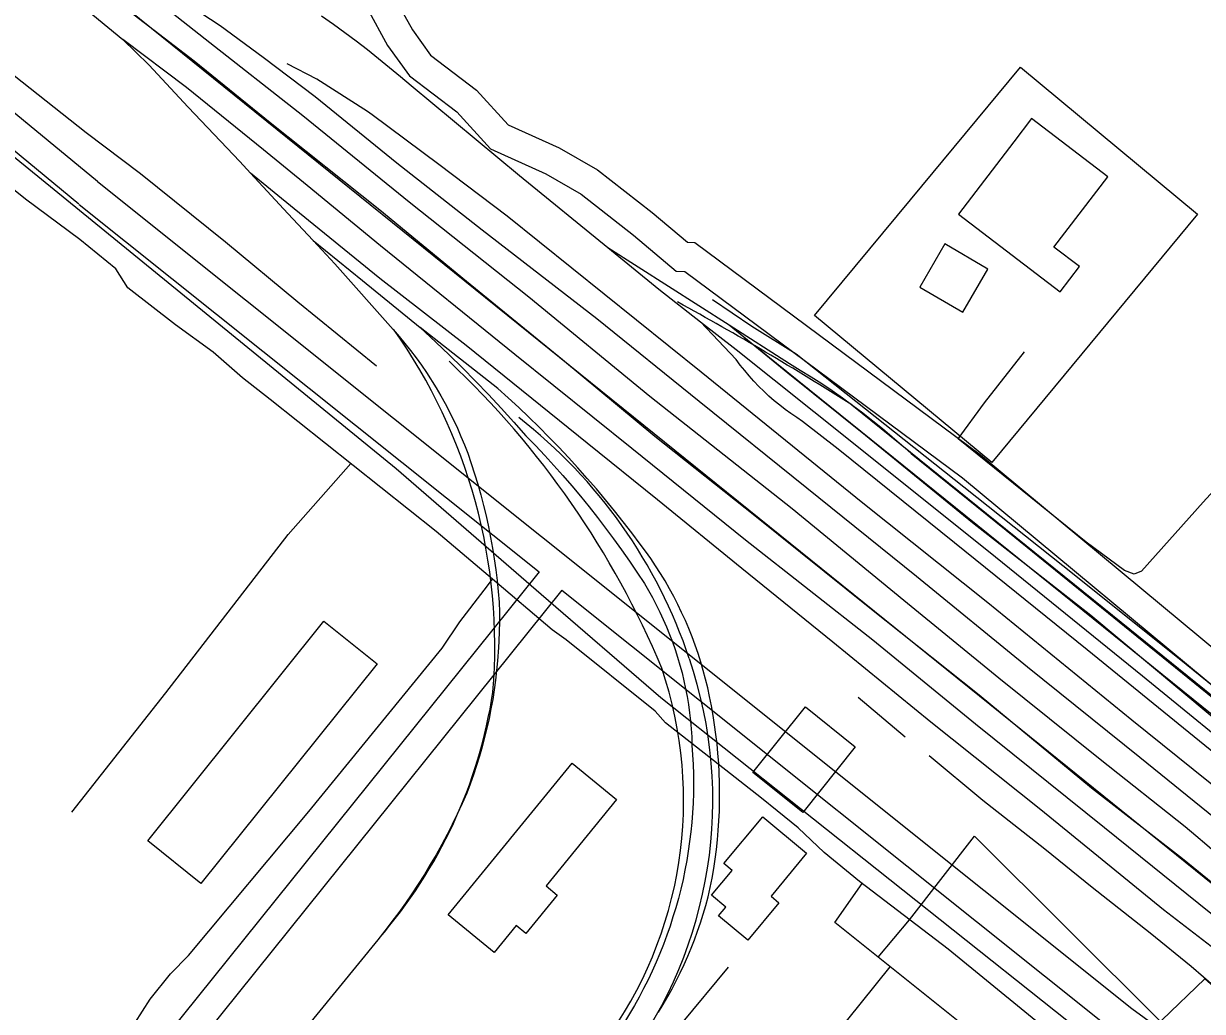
# Model space of a CAD drawing. Extents: x 3297753 to 3335611, y 652252 to 677623.
# Drawn here: x 3310374 to 3311584, y 664328 to 665342 of the extents above; entities that cross this region are included whole.
import ezdxf

# ---------------------------------------------------------------- set-up
doc = ezdxf.new("R2010")
doc.units = 0
for name, color, linetype in [('V-BLDG-OTLN', 7, 'Continuous'), ('V-RAIL-TRAK', 7, 'Continuous'), ('V-ROAD-CNTR', 7, 'Continuous'), ('V-SITE-OTLN', 7, 'Continuous'), ('V-TOPO-SHOR', 7, 'Continuous'), ('V-UTIL-LINE', 7, 'Continuous')]:
    doc.layers.add(name, color=color, linetype=linetype)

msp = doc.modelspace()

# ---------------------------------------------------------------- linework, layer by layer
at = {"layer": 'V-BLDG-OTLN'}
for points in [[(3311390.3, 665220.5), (3311333.6, 665146.2), (3311438, 665066.5), (3311457.8, 665092.4), (3311431.6, 665112.3), (3311486.9, 665184.6), (3311408.6, 665244.4)], [(3311319.6, 665115.6), (3311293.8, 665071.3), (3311338.1, 665045.4), (3311363.9, 665089.7)], [(3310501.6, 664502.9), (3310682.4, 664728.3), (3310736.9, 664684.5), (3310556.1, 664459.2)], [(3311122.7, 664573), (3311176.6, 664640.4), (3311227.6, 664599.6), (3311173.8, 664532.2)], [(3310809.9, 664427.2), (3310937.1, 664582.8), (3310982.7, 664545.5), (3310910.3, 664456.9), (3310921.8, 664447.4), (3310889.5, 664408), (3310879.6, 664416.1), (3310857.1, 664388.6)], [(3311132.7, 664527.7), (3311177.8, 664490.2), (3311141.2, 664446.2), (3311149.4, 664439.4), (3311117.5, 664401), (3311087.3, 664426.1), (3311094.8, 664435.1), (3311080.2, 664447.2), (3311101.2, 664472.6), (3311092.8, 664479.6)]]:
    msp.add_lwpolyline(points, close=True, dxfattribs=at)
at = {"layer": 'V-RAIL-TRAK'}
msp.add_line((3311566.2, 664517.3), (3311479.1, 664586.4), dxfattribs=at)
for points in [[(3311773.2, 664317), (3311678.8, 664390.7), (3311563.6, 664484.4), (3311470.2, 664557), (3311355, 664652.5), (3311242.5, 664741.8), (3311124.6, 664836.7), (3311022.1, 664918.1), (3310927.2, 664996.5), (3310828.8, 665077.1), (3310739.8, 665150.2), (3310627.3, 665239.9), (3310549.2, 665303), (3310467, 665366.4), (3310418.6, 665407.1), (3310380.2, 665439.5), (3310337.7, 665470.9)], [(3311479.1, 664586.4), (3311375.2, 664670), (3311277.6, 664749.7), (3311162.9, 664843.8), (3311017, 664958.9), (3310892.8, 665060.9), (3310769.9, 665158.5), (3310660.6, 665246.9), (3310560.4, 665325.7), (3310486.3, 665384.7), (3310427.2, 665428.7), (3310411.9, 665438.5), (3310359.7, 665469.8)], [(3310383.7, 665401.6), (3310476.1, 665325.3), (3310502.5, 665299.5), (3310542.9, 665255.9), (3310596, 665200.1), (3310607, 665188.3), (3310645.4, 665146.9), (3310671.2, 665119), (3310693.5, 665095), (3310753.4, 665027.6), (3310759.5, 665020.6), (3310765.5, 665013.5), (3310771.3, 665006.2), (3310776.9, 664998.8), (3310782.4, 664991.2), (3310787.7, 664983.6), (3310797.6, 664967.8), (3310802.3, 664959.8), (3310806.9, 664951.7), (3310815.3, 664935.1), (3310819.3, 664926.6), (3310823, 664918.1), (3310826.5, 664909.5), (3310829.9, 664900.8), (3310833.5, 664890.2), (3310837, 664879.6)], [(3311952.8, 664236.2), (3311845.1, 664323.9), (3311702.3, 664440.1), (3311597.1, 664525.8), (3311519.9, 664588.5), (3311404.5, 664681.1), (3311290.7, 664774.2), (3311177.9, 664864.8), (3311067.6, 664953.9), (3310962.4, 665038.6), (3310844.6, 665129.7), (3310757.2, 665198.6), (3310673.4, 665266.5), (3310620.1, 665306.9), (3310575.7, 665339.3), (3310546, 665358.9), (3310499.3, 665385.9)], [(3310680, 665349.6), (3310692, 665341.2), (3310703.8, 665332.6), (3310715.4, 665323.9), (3310727, 665315.1), (3310738.4, 665306), (3310749.7, 665296.8), (3310760.9, 665287.5), (3310771.9, 665278), (3310883.2, 665185.8), (3310973.7, 665111.9), (3311026, 665069.1), (3311068.8, 665035.6), (3311105.3, 665007.1), (3311224.2, 664912.6), (3311371.5, 664794.4), (3311522.4, 664672.3), (3311643.4, 664573.8)], [(3311768.5, 664286), (3311698.4, 664343.8), (3311592.7, 664428.3), (3311483.4, 664516.3), (3311351.1, 664622.6), (3311245.8, 664708.9), (3311114.9, 664811.7), (3310998.4, 664905.8), (3310878.2, 665002.1), (3310740.4, 665113.7), (3310665.1, 665175.5), (3310620.3, 665212.2), (3310541.2, 665276.1), (3310476.1, 665325.3)], [(3311917.2, 664299.4), (3311787.1, 664403.8), (3311655, 664511.7), (3311511.7, 664626.9), (3311363.8, 664747.1), (3311235.3, 664849.5), (3311069.6, 664983.9), (3310870.4, 665143.9), (3310800.4, 665197.1), (3310731.9, 665248.2), (3310727.2, 665251.6), (3310675.1, 665284.5), (3310644.5, 665300.3)], [(3311919.4, 664197.2), (3311864, 664230.7), (3311843, 664242.8), (3311805, 664264.6), (3311768.5, 664286), (3311742, 664301.5), (3311679.7, 664339.1), (3311667.7, 664346.3), (3311639.8, 664364.2), (3311609.6, 664382.9), (3311597.4, 664391.2), (3311544.2, 664432.3), (3311418.1, 664534.7), (3311305.2, 664624.9), (3311204.5, 664706.8), (3311111.4, 664782.5), (3311024.7, 664853), (3310952.4, 664911.2), (3310828.2, 665011.4), (3310739.7, 665080.1), (3310651.7, 665151.5), (3310607, 665188.3)], [(3310671.2, 665119), (3310721.8, 665077.9), (3310781, 665029.8), (3310797.1, 665014.9), (3310810.9, 665001.7), (3310824.5, 664988.3), (3310837.9, 664974.7), (3310851.1, 664960.9), (3310864.2, 664947), (3310877.1, 664932.8), (3310889.7, 664918.6), (3310899.4, 664908.6), (3310909, 664898.5), (3310918.4, 664888.2), (3310927.6, 664877.9), (3310936.7, 664867.4), (3310945.6, 664856.7), (3310954.4, 664845.9), (3310963, 664835), (3310971.4, 664824), (3310979.7, 664812.8), (3310987.8, 664801.5), (3310995.8, 664790.1), (3311003.6, 664778.6), (3311011.2, 664767), (3311015.4, 664759.8), (3311019.5, 664752.6), (3311023.4, 664745.2), (3311027.1, 664737.8), (3311030.6, 664730.2), (3311034, 664722.6), (3311037.1, 664714.9), (3311040.1, 664707.1), (3311042.8, 664699.3), (3311045.4, 664691.4), (3311047.7, 664683.4), (3311049.9, 664675.4), (3311051.8, 664667.3), (3311053.6, 664659.1), (3311055.1, 664651), (3311056.5, 664642.8), (3311057.6, 664634.5), (3311058.6, 664626.2), (3311059.3, 664618), (3311059.8, 664609.7), (3311060.1, 664601.3), (3311060.8, 664591.4), (3311061.3, 664581.5), (3311061.6, 664571.6), (3311061.7, 664561.7), (3311061.6, 664551.8), (3311061.2, 664541.8), (3311060.7, 664531.9), (3311059.9, 664522), (3311058.9, 664512.2), (3311057.7, 664502.3), (3311056.3, 664492.5), (3311054.7, 664482.7), (3311052.9, 664472.9), (3311050.9, 664463.2), (3311048.6, 664453.5), (3311046.2, 664443.9)], [(3310973.7, 665111.9), (3311035.9, 665072.2), (3311098.1, 665032.6), (3311160.2, 664992.8), (3311171.3, 664986.1), (3311182.4, 664979.3), (3311193.3, 664972.2), (3311204, 664965), (3311214.6, 664957.6), (3311225.1, 664949.9), (3311235.5, 664942.1), (3311245.7, 664934.1), (3311255.8, 664926), (3311265.7, 664917.6), (3311275.5, 664909.1), (3311285.1, 664900.4), (3311391.3, 664814.7), (3311516.8, 664713.2), (3311608.8, 664638.4), (3311674.9, 664585.2)], [(3311025.7, 664327.3), (3311030.5, 664335.2), (3311035.2, 664343.2), (3311039.7, 664351.3), (3311043.9, 664359.4), (3311048.1, 664367.7), (3311052, 664376), (3311055.7, 664384.5), (3311059.3, 664393), (3311062.7, 664401.6), (3311065.9, 664410.2), (3311068.9, 664418.9), (3311071.7, 664427.7), (3311074.3, 664436.6), (3311076.8, 664445.5), (3311078.8, 664455.1), (3311080.7, 664464.8), (3311082.4, 664474.5), (3311083.8, 664484.3), (3311085.1, 664494.1), (3311086.2, 664503.9), (3311087.1, 664513.7), (3311087.7, 664523.6), (3311088.2, 664533.4), (3311088.5, 664543.3), (3311088.5, 664553.2), (3311088.4, 664563), (3311088, 664572.9), (3311087.5, 664582.7), (3311086.7, 664592.6), (3311085.8, 664602.4), (3311084.7, 664612.2), (3311083.3, 664622), (3311081.8, 664631.7), (3311080, 664641.5), (3311078.1, 664651.1), (3311076.2, 664660), (3311074, 664668.9), (3311071.7, 664677.7), (3311069.1, 664686.5), (3311066.4, 664695.2), (3311063.4, 664703.8), (3311060.2, 664712.3), (3311056.9, 664720.8), (3311053.3, 664729.2), (3311049.5, 664737.5), (3311045.5, 664745.7), (3311041.4, 664753.8), (3311037, 664761.8), (3311032.5, 664769.7), (3311027.7, 664777.5), (3311022.8, 664785.2), (3311017.7, 664792.8), (3311012.4, 664800.2), (3311007, 664807.5), (3310998.3, 664819.1), (3310989.5, 664830.5), (3310980.5, 664841.8), (3310971.4, 664853), (3310962.1, 664864.1), (3310952.6, 664875), (3310943, 664885.8), (3310933.2, 664896.5), (3310923.3, 664907), (3310913.3, 664917.4), (3310903.1, 664927.7), (3310892.7, 664937.8), (3310882.3, 664947.7), (3310871.6, 664957.5), (3310860.9, 664967.2), (3310781, 665029.8)], [(3311907.4, 664341.5), (3311813.4, 664418.3), (3311694, 664513.8), (3311575.6, 664609.8), (3311465.8, 664699), (3311329.6, 664808.8), (3311210.2, 664904.8), (3311173.6, 664933.4), (3311167.6, 664937.3), (3311161.6, 664941.4), (3311155.8, 664945.6), (3311150.1, 664950.1), (3311144.5, 664954.7), (3311139.1, 664959.4), (3311133.8, 664964.4), (3311128.7, 664969.4), (3311123.7, 664974.7), (3311118.9, 664980.1), (3311114.2, 664985.6), (3311109.7, 664991.3), (3311105.4, 664997.1), (3311068.8, 665035.6)], [(3311098.1, 665032.6), (3311158.6, 664983.3), (3311238.3, 664919.3), (3311348.1, 664829.6), (3311469.5, 664734.7), (3311623, 664606.5), (3311724.6, 664526.8), (3311861.3, 664417), (3311928.4, 664363.3)], [(3310837, 664879.6), (3310840.3, 664868.9), (3310843.3, 664858.1), (3310846.2, 664847.2), (3310848.8, 664836.4), (3310851.2, 664825.4), (3310853.4, 664814.4), (3310855.4, 664803.4), (3310857.2, 664792.4), (3310858.7, 664781.3), (3310860.1, 664770.1), (3310861.2, 664759), (3310862.1, 664747.8), (3310862.4, 664737.8), (3310862.4, 664727.8), (3310862.3, 664717.8), (3310861.9, 664707.8), (3310861.6, 664701.4), (3310860.6, 664687.9), (3310859.6, 664677.9), (3310858.5, 664668), (3310857.1, 664658.1), (3310855.6, 664648.2), (3310853.8, 664638.4), (3310851.8, 664628.6), (3310844.7, 664599.4), (3310842, 664589.8), (3310839, 664580.2), (3310835.9, 664570.7), (3310832.5, 664561.3), (3310829, 664552), (3310824.2, 664541.2), (3310819.2, 664530.5), (3310814.1, 664519.9), (3310808.7, 664509.5), (3310803.2, 664499.1), (3310797.4, 664488.8), (3310791.5, 664478.6), (3310785.4, 664468.6), (3310779.1, 664458.6), (3310772.6, 664448.8), (3310766, 664439.1), (3310759.2, 664429.5), (3310752.2, 664420.1), (3310745, 664410.7), (3310737.6, 664401.6), (3310655.3, 664300.4)], [(3311763.5, 664325.3), (3311754.1, 664333.6), (3311744.7, 664342.2), (3311735.5, 664350.9), (3311726.4, 664359.7), (3311717.5, 664368.7), (3311709.3, 664377.3), (3311700.1, 664387.1), (3311691.7, 664396.5), (3311682, 664407.4), (3311672.2, 664418.1), (3311662.2, 664428.6), (3311652.1, 664439.1), (3311641.8, 664449.3), (3311631.4, 664459.5), (3311620.9, 664469.5), (3311610.2, 664479.3), (3311599.4, 664489), (3311588.5, 664498.6), (3311577.4, 664508), (3311566.2, 664517.3)], [(3311046.2, 664443.9), (3311043.5, 664434.4), (3311040.6, 664424.9), (3311037.6, 664415.4), (3311034.3, 664406.1), (3311030.8, 664396.8), (3311027.2, 664387.5), (3311023.3, 664378.4), (3311019.2, 664369.3), (3311015, 664360.4), (3311010.5, 664351.5), (3311005.9, 664342.7), (3311001.1, 664334), (3310996.1, 664325.5), (3310990.9, 664317), (3310941.5, 664252), (3310861.4, 664150.4), (3310795.7, 664070.9), (3310726.2, 663981.5)]]:
    msp.add_lwpolyline(points, dxfattribs=at)
at = {"layer": 'V-ROAD-CNTR'}
for points in [[(3310084.5, 665676.5), (3311397.6, 664617.7), (3313130.1, 663219.2), (3314152.4, 662384.5)], [(3310478.9, 665593.9), (3310541.5, 665562.2), (3310583.5, 665545.9), (3310622.7, 665518.4), (3310656.7, 665499.9), (3310689.3, 665473.2), (3310704.3, 665452.3), (3310730.2, 665414.8), (3310753.1, 665371.7), (3310773.1, 665335.3), (3310791.8, 665309.2), (3310839, 665273.3), (3310871.3, 665237.9), (3310923.7, 665214.2), (3310963, 665191.7), (3311019.1, 665147.9), (3311055.4, 665117.3), (3311063, 665117), (3311356.2, 664899), (3311645, 664659.5), (3311981.8, 664398.5), (3312132, 664286.2)], [(3310456.4, 665571.7), (3310529.2, 665534.8), (3310569.3, 665519.2), (3310606.9, 665492.8), (3310639.8, 665474.9), (3310667.2, 665452.5), (3310679.8, 665435), (3310704.5, 665399.1), (3310726.7, 665357.4), (3310747.7, 665319.3), (3310770, 665288), (3310818.7, 665251), (3310853.3, 665213.1), (3310910, 665187.4), (3310946.3, 665166.7), (3311000.2, 665124.6), (3311043.9, 665087.6), (3311052.6, 665087.4), (3311337.7, 664875.4), (3311626.2, 664636.1), (3311963.7, 664374.6), (3312113.4, 664262.7)], [(3310450, 665179.5), (3310303.4, 665300.2)], [(3310430.9, 665156.3), (3310284.4, 665277)], [(3310449.8, 665179.6), (3311511.7, 664331), (3311536.7, 664312.6), (3311560.8, 664299.4), (3311583.2, 664289.2)], [(3310431.1, 665156.2), (3310903.1, 664779)], [(3311125.8, 665010.3), (3311482.4, 664722.8), (3311930.2, 664361.3)], [(3311224.1, 664950.3), (3311491.8, 664734.5), (3311696.5, 664569.2)], [(3310903.1, 664779), (3310010.7, 663668.7)], [(3310926.6, 664760.2), (3310034.1, 663649.9)], [(3310926.6, 664760.2), (3311493.4, 664307.2), (3311513.2, 664292.6)]]:
    msp.add_lwpolyline(points, dxfattribs=at)
for centre, radius, start, end in [((3309495.6, 662228.9), 3224, 57.5773, 61.2697), ((3310297.8, 664703.1), 559.9, 355.1541, 35.4888), ((3310180.5, 664325.1), 919.9, 22.7155, 46.7562), ((3310562, 664525), 522.1, 18.4202, 52.1621), ((3310631.7, 664544.8), 419.8, 323.5854, 18.8286), ((3310631.7, 664544.8), 449.8, 323.2779, 18.8286), ((3310362.6, 664730.5), 498.8, 318.9183, 351.381)]:
    msp.add_arc(centre, radius, start, end, dxfattribs=at)
at = {"layer": 'V-SITE-OTLN'}
msp.add_lwpolyline([(3309889, 665592.8), (3310756.4, 664885.2), (3310905.3, 664756.3), (3311028.2, 664650), (3311498.3, 664276.5), (3311586.4, 664361.5), (3312077.6, 663925), (3312095.2, 663905.1), (3312124.8, 663853.6), (3312131.2, 663813.3), (3312121.9, 663669), (3312586.6, 663269.5), (3312820.3, 663057.3), (3312864.4, 663017.2), (3313074.7, 663222.3), (3313449.7, 662841.6), (3313794.7, 662535.5), (3313961.1, 662402.5), (3314004.4, 662400.3), (3314238.5, 662553.8), (3314592.2, 662807.3)], dxfattribs=at)
msp.add_lwpolyline([(3311185.8, 665042.1), (3311284.3, 665160.8), (3311397.2, 665297), (3311579.1, 665146.1), (3311367.7, 664891.2), (3311315.8, 664934.3)], close=True, dxfattribs=at)
at = {"layer": 'V-TOPO-SHOR'}
msp.add_line((3311278.8, 664609.3), (3311230.6, 664650.2), dxfattribs=at)
for points in [[(3310736.2, 664990.1), (3310655.4, 665055.7), (3310581.4, 665117.4), (3310494.2, 665187.4), (3310438.3, 665229.5), (3310356.1, 665294.5), (3310274.1, 665362.3), (3310211.2, 665414.5), (3310064.8, 665521.9)], [(3311942.1, 664367), (3311896.6, 664405.6), (3311842.3, 664450.2), (3311777.3, 664508.2), (3311738, 664544.2), (3311685.6, 664588.3), (3311567.2, 664683.9), (3311454, 664774.6), (3311339.1, 664866.1), (3311167.2, 665002.3), (3311121.6, 665030.9), (3311081.1, 665058.2)], [(3311742.7, 665023.5), (3311693.9, 664969.8), (3311584.7, 664850.7), (3311521.5, 664779.6), (3311514.1, 664776.6), (3311504, 664780.3), (3311464.6, 664809.5), (3311333.2, 664915.6)], [(3311333.2, 664915.6), (3311360.2, 664952.5), (3311401.3, 665004.9)], [(3311670.3, 664299.1), (3311621.1, 664334.4), (3311597.9, 664352.3), (3311572.4, 664374.1), (3311530.3, 664408.4), (3311470.9, 664455.2), (3311422.1, 664494.5), (3311358.5, 664544.5), (3311303.5, 664590.3)]]:
    msp.add_lwpolyline(points, dxfattribs=at)
at = {"layer": 'V-UTIL-LINE'}
for points in [[(3311487.9, 664257), (3311323, 664391.7), (3311232, 664461.2), (3311195.6, 664491.1), (3311169.1, 664516.3), (3311147.6, 664533.9), (3311131.6, 664546.8), (3311032.9, 664624.2), (3311022.4, 664636), (3310930.8, 664709.2), (3310916.5, 664719.4), (3310855.4, 664771.4), (3310797.4, 664820.6), (3310627, 664955.8), (3310598.9, 664978.2), (3310568.5, 665004.4), (3310530, 665032.7), (3310480.9, 665070.6), (3310468.6, 665090), (3310431.7, 665120), (3310376, 665161.6), (3310260.8, 665253.5)], [(3310423.5, 664532.5), (3310520.2, 664654.9), (3310645.7, 664817.5), (3310709.8, 664890.1)], [(3310354.5, 664155.8), (3310378.6, 664182.3), (3310393, 664198.9), (3310456.6, 664278.3), (3310488.2, 664315.8), (3310504.1, 664340.6), (3310525, 664366.5), (3310543.2, 664385.3), (3310666.7, 664533.2), (3310803.6, 664700.9), (3310821.7, 664727.8), (3310846.8, 664760.3), (3310855.4, 664771.4)], [(3311251.2, 664383.6), (3311283.4, 664421.9), (3311350, 664507.7), (3311541.3, 664317.4), (3311821.4, 664232.7), (3311969.4, 664125.8), (3312001.4, 664092.6), (3312068.8, 664037.6), (3312113.9, 663971.8), (3312153.3, 663868.8), (3312156.9, 663772.9), (3312145.6, 663646.6)], [(3311855.4, 663898.4), (3311749.7, 663981.5), (3311545.5, 664149.3), (3311413.6, 664253.7), (3311206.6, 664419.3), (3311234.7, 664459.2)], [(3311340.8, 664312), (3311229.5, 664170.9), (3311017.9, 663905.7), (3310893.8, 664004.6), (3310835.6, 664051.4), (3311049.4, 664315.2), (3311097.5, 664373.3)], [(3310939.3, 663968.3), (3311130.4, 664208), (3311263.5, 664373.8)]]:
    msp.add_lwpolyline(points, dxfattribs=at)

doc.saveas('drawing.dxf')
